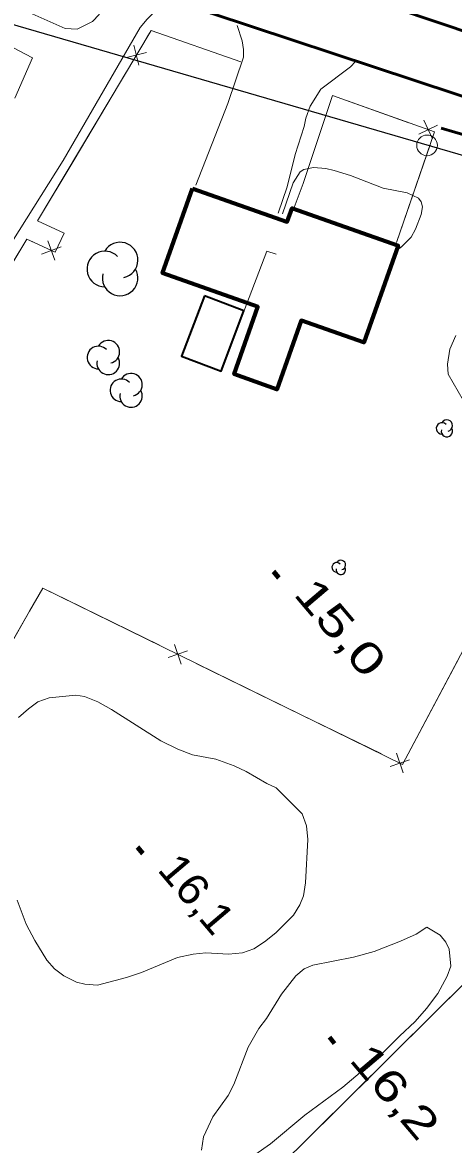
# Model space of a CAD drawing. Extents: x 386081 to 389416, y 5130568 to 5134082.
# Drawn here: x 388210.4 to 388252.3, y 5132488.5 to 5132597.3 of the extents above; entities that cross this region are included whole.
import ezdxf

# ---------------------------------------------------------------- set-up
doc = ezdxf.new("R2010")
doc.units = 0
doc.header["$LTSCALE"] = 1.2
doc.linetypes.add('DASH_DOUBLE_DOT', pattern=[9.2, 5, -1.2, 0.3, -1.2, 0.3, -1.2])
doc.linetypes.add('LONG_DASHED', pattern=[7.5, 6, -1.5])
for name, color, linetype, lineweight in [('19', 7, 'Continuous', 13), ('2', 7, 'Continuous', 13), ('21', 7, 'LONG_DASHED', 35), ('3', 7, 'Continuous', 140), ('31', 7, 'Continuous', 70), ('36', 7, 'Continuous', 13), ('37', 7, 'Continuous', 13), ('4', 7, 'DASH_DOUBLE_DOT', 53), ('44', 7, 'Continuous', 25)]:
    doc.layers.add(name, color=color, linetype=linetype, lineweight=lineweight)

msp = doc.modelspace()

# ---------------------------------------------------------------- linework, layer by layer
at = {"layer": '19'}
for points in [[(388209.68, 5132589.98), (388211.39, 5132593.91), (388207.59, 5132595.87), (388209.3, 5132599.07), (388214.57, 5132596.75), (388215.73, 5132596.69), (388217.2, 5132597.44), (388217.87, 5132598.11), (388218.18, 5132598.91), (388217.87, 5132600.2), (388217.32, 5132601.37), (388216.6, 5132602.61)], [(388225.29, 5132599.46), (388224.59, 5132599.39), (388223.8, 5132598.95), (388222.52, 5132597.66), (388221.84, 5132596.86), (388214.35, 5132583.95), (388205.79, 5132570.37), (388201.01, 5132563.22), (388194.58, 5132552.92), (388189.31, 5132543.7), (388183.05, 5132533.36), (388179.55, 5132535.25), (388178.88, 5132533.95), (388175.32, 5132535.9), (388173.04, 5132537.31), (388175.87, 5132542.24)], [(388231.25, 5132597.04), (388231.74, 5132595.56), (388231.87, 5132594.71), (388231.87, 5132593.97), (388230.34, 5132589.48), (388227.23, 5132581.55)], [(388242.76, 5132593.56), (388242.27, 5132593.02), (388239.39, 5132590.87), (388238.36, 5132589.2), (388237.93, 5132588.04), (388237.75, 5132587.24), (388236.89, 5132584.53), (388236.1, 5132581.4), (388235.25, 5132578.82)], [(388231.92, 5132569.29), (388234.15, 5132575.15), (388235.06, 5132574.86)]]:
    msp.add_lwpolyline(points, dxfattribs=at)
at = {"layer": '2'}
for points in [[(388246.68, 5132575.14), (388247.23, 5132575.57), (388248.14, 5132576.5), (388248.57, 5132577.29), (388249.12, 5132578.71), (388249.24, 5132579.45), (388249.12, 5132579.94), (388248.87, 5132580.3), (388247.77, 5132580.79), (388245.45, 5132581.27), (388242.27, 5132582.49), (388240.68, 5132582.97), (388239.88, 5132583.15), (388238.66, 5132583.27), (388237.74, 5132583.08), (388237.37, 5132582.84), (388236.7, 5132581.79), (388235.67, 5132578.78)], [(388252.5, 5132566.98), (388251.91, 5132565.63), (388251.68, 5132564.17), (388251.75, 5132563.22), (388255.14, 5132557.34)], [(388209.9, 5132512.19), (388210.76, 5132509.86), (388211.62, 5132508.26), (388212.79, 5132506.36), (388213.52, 5132505.51), (388214.44, 5132504.83), (388215.67, 5132504.23), (388216.46, 5132504.05), (388217.69, 5132503.93), (388220.5, 5132504.68), (388221.97, 5132505.18), (388225.46, 5132506.62), (388226.99, 5132506.93), (388228.22, 5132507.06), (388230.42, 5132506.95), (388231.77, 5132507.08), (388232.87, 5132507.46), (388233.91, 5132508.14), (388235.01, 5132509.01), (388236.72, 5132510.74), (388237.33, 5132511.72), (388237.7, 5132512.59), (388237.88, 5132513.88), (388238.12, 5132518.06), (388238, 5132519.41), (388237.57, 5132520.57), (388235.05, 5132523.08), (388234.14, 5132523.5), (388232.12, 5132524.66), (388230.95, 5132525.21), (388229.18, 5132525.87), (388226.91, 5132526.29), (388225.5, 5132526.84), (388223.85, 5132527.63), (388219.07, 5132530.68), (388217.72, 5132531.41), (388216.44, 5132531.95), (388215.58, 5132532.07), (388213.01, 5132531.81), (388211.91, 5132531.44), (388210.99, 5132530.76), (388210.01, 5132529.89)], [(388230.57, 5132485.81), (388234.48, 5132488.54), (388237.84, 5132491.32), (388241.51, 5132494.05), (388245.12, 5132497.08), (388247.01, 5132499), (388248.54, 5132500.42), (388249.64, 5132501.66), (388250.74, 5132503.14), (388251.65, 5132504.8), (388252.02, 5132505.79), (388251.83, 5132507.44), (388251.53, 5132508.12), (388250.97, 5132508.79), (388249.69, 5132509.58), (388248.65, 5132508.9), (388247.12, 5132508.21), (388244.55, 5132507.22), (388242.54, 5132506.65), (388238.62, 5132505.89), (388237.77, 5132505.52), (388236.97, 5132504.84), (388235.57, 5132503.05), (388234.1, 5132500.71), (388233.37, 5132499.72), (388232.33, 5132497.93), (388230.92, 5132494.3), (388230.37, 5132493.25), (388228.91, 5132491.15), (388227.99, 5132489.24), (388227.81, 5132487.94)]]:
    msp.add_lwpolyline(points, dxfattribs=at)
at = {"layer": '21', "linetype": 'Continuous', "lineweight": 53}
for points in [[(388333.23, 5132569.83), (388319.55, 5132574.91), (388299.53, 5132581.2), (388274.29, 5132589.44), (388246.63, 5132598.72), (388221.7, 5132606.78), (388194.31, 5132616.98)], [(388191.48, 5132611.97), (388201.34, 5132608.24), (388228.73, 5132598.22), (388268.27, 5132585.17), (388287.74, 5132578.66), (388303.84, 5132573.63), (388321.27, 5132567.92), (388340.39, 5132560.41), (388359.24, 5132552.66), (388386.08, 5132541.24), (388413.51, 5132528.97), (388446.14, 5132514.94), (388481.46, 5132500.28), (388528.45, 5132480.9), (388560.87, 5132469.08), (388592.98, 5132459.29), (388624.84, 5132449.91), (388649.31, 5132442.21), (388698.24, 5132426.15), (388719.57, 5132420.8), (388747.92, 5132415.16), (388759.06, 5132412.44)]]:
    msp.add_lwpolyline(points, dxfattribs=at)
at = {"layer": '3'}
for p, q in [((388234.8, 5132544.07), (388235.31, 5132543.46)), ((388221.59, 5132517.33), (388222.1, 5132516.72)), ((388240.21, 5132498.89), (388240.72, 5132498.28))]:
    msp.add_line(p, q, dxfattribs=at)
at = {"layer": '31'}
msp.add_lwpolyline([(388226.91, 5132581.22), (388236.11, 5132577.98), (388236.59, 5132579.32), (388246.89, 5132575.69), (388243.57, 5132566.28), (388237.46, 5132568.43), (388235.1, 5132561.74), (388230.95, 5132563.2), (388233.26, 5132569.75), (388224.01, 5132573)], close=True, dxfattribs=at)
at = {"layer": '31', "lineweight": 35}
msp.add_lwpolyline([(388228.08, 5132570.82), (388225.86, 5132564.95), (388229.69, 5132563.5), (388231.91, 5132569.36)], close=True, dxfattribs=at)
at = {"layer": '36', "lineweight": 25}
msp.add_lwpolyline([(388129.01, 5132557.53), (388103.67, 5132510.59), (388080.89, 5132467.79), (388051.76, 5132408.43), (388082.32, 5132390.9), (388112.7, 5132443.67), (388134.68, 5132481.4), (388175.96, 5132550.09), (388203.59, 5132598.84), (388283.16, 5132575.74)], dxfattribs=at)
at = {"layer": '36'}
msp.add_circle((388249.698, 5132585.41), 1, dxfattribs=at)
at = {"layer": '37'}
for p, q in [((388221.23, 5132595.13), (388221.72, 5132593.19)), ((388220.51, 5132593.92), (388222.45, 5132594.41)), ((388220.45, 5132592.45), (388215.32, 5132583.86)), ((388250.71, 5132587.36), (388248.9, 5132586.5)), ((388249.37, 5132587.84), (388250.23, 5132586.03)), ((388246.72, 5132576), (388249.99, 5132585.45)), ((388212.87, 5132576.16), (388213.56, 5132574.27)), ((388214.16, 5132575.56), (388212.27, 5132574.87)), ((388223.7, 5132536.91), (388214.72, 5132541.31)), ((388209.54, 5132537.49), (388211.1, 5132540.22)), ((388225.17, 5132536.98), (388225.82, 5132535.09)), ((388226.44, 5132536.36), (388224.55, 5132535.71)), ((388252.81, 5132535.7), (388248.12, 5132526.87)), ((388236.28, 5132530.76), (388227.29, 5132535.16)), ((388245.26, 5132526.37), (388236.28, 5132530.76)), ((388246.73, 5132526.44), (388247.38, 5132524.54)), ((388248, 5132525.81), (388246.11, 5132525.16)), ((388244.85, 5132495.72), (388251.95, 5132502.76)), ((388237.74, 5132488.68), (388244.85, 5132495.72))]:
    msp.add_line(p, q, dxfattribs=at)
for points in [[(388231.6, 5132593.52), (388222.91, 5132596.56), (388211.88, 5132578.1), (388214.45, 5132576.88), (388213.59, 5132575.04), (388210.84, 5132576.32), (388183.53, 5132531.07)], [(388231.6, 5132593.52), (388222.91, 5132596.56), (388222.5, 5132595.88)], [(388246.72, 5132576), (388250.43, 5132586.71), (388240.53, 5132590.24), (388237.66, 5132581.71), (388236.8, 5132579.38)], [(388247.92, 5132587.61), (388240.53, 5132590.24), (388239.84, 5132588.2)], [(388239.84, 5132588.2), (388237.66, 5132581.71), (388236.8, 5132579.38)], [(388215.32, 5132583.86), (388211.88, 5132578.1), (388214.45, 5132576.88), (388214.26, 5132576.48)], [(388275.08, 5132578.22), (388261.1, 5132551.3), (388247.32, 5132525.36), (388212.38, 5132542.45), (388211.1, 5132540.22)], [(388211.4, 5132576.06), (388210.84, 5132576.32), (388205.99, 5132568.29)], [(388214.72, 5132541.31), (388212.38, 5132542.45), (388211.1, 5132540.22)], [(388165.36, 5132531.32), (388175.49, 5132525.77), (388186.1, 5132520.11), (388196.53, 5132514.38), (388203.93, 5132527.64), (388211.1, 5132540.22)], [(388287.34, 5132289.38), (388248.74, 5132321.74), (388184.09, 5132375.18), (388160.13, 5132394.21), (388149.23, 5132403.94), (388193.58, 5132445.61), (388211.11, 5132462.57), (388223.86, 5132474.92), (388275.98, 5132526.57), (388290.69, 5132513.84), (388312.5, 5132495.69), (388330.93, 5132502.38), (388348.58, 5132490.76), (388363.91, 5132480.45), (388379.23, 5132469.92), (388376.66, 5132457.38), (388392.28, 5132440.75), (388403.14, 5132429.78), (388404.34, 5132428.8), (388409.3, 5132426.19)]]:
    msp.add_lwpolyline(points, dxfattribs=at)
at = {"layer": '4'}
msp.add_lwpolyline([(388251.07, 5132587.09), (388263.8, 5132583.3), (388275.13, 5132579.71), (388282.01, 5132577.83)], dxfattribs=at)
at = {"layer": '44'}
for centre, radius, start, end in [((388219.892, 5132574.283), 1.728, 282.26917, 149.72626), ((388218.405, 5132573.419), 1.728, 44.11537, 269.80396), ((388219.892, 5132572.555), 1.728, 166.93686, 29.62122), ((388218.742, 5132565.378), 1.105, 282.26917, 149.72626), ((388217.791, 5132564.825), 1.105, 44.11537, 269.80396), ((388218.742, 5132564.272), 1.105, 166.93686, 29.62122), ((388220.947, 5132562.192), 1.095, 282.26917, 149.72626), ((388220.006, 5132561.645), 1.095, 44.11537, 269.80396), ((388220.947, 5132561.097), 1.095, 166.93686, 29.62122), ((388251.146, 5132557.953), 0.552, 44.11537, 269.80396), ((388251.621, 5132558.229), 0.552, 282.26917, 149.72626), ((388251.621, 5132557.676), 0.552, 166.93686, 29.62122), ((388240.925, 5132544.471), 0.463, 44.11537, 269.80396), ((388241.323, 5132544.239), 0.463, 166.93686, 29.62122), ((388241.323, 5132544.702), 0.463, 282.26917, 149.72626)]:
    msp.add_arc(centre, radius, start, end, dxfattribs=at)

# ---------------------------------------------------------------- texts
at = {"layer": '3'}
for s, width, p in [('15,0   ', 1.4, (388236.63, 5132541.85)), ('16,1   ', 1.1, (388223.42, 5132515.11)), ('16,2   ', 1.35, (388242.04, 5132496.67))]:
    msp.add_text(s, height=3, rotation=310.294, dxfattribs=dict(at, width=width)).set_placement(p)

doc.saveas('drawing.dxf')
